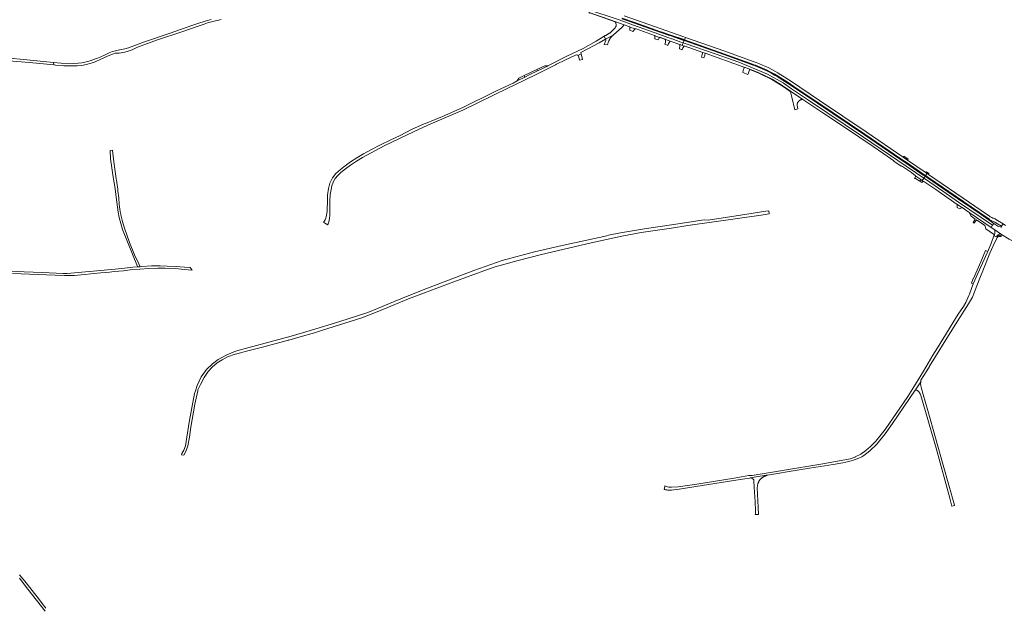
# Model space of a CAD drawing. Extents: x 152825 to 164088, y 457113 to 463005.
# Tile 328 of 364: x 158250 to 159383, y 461681 to 462357. Entities that reach past the tile are written whole.
import ezdxf

# ---------------------------------------------------------------- set-up
doc = ezdxf.new("R2010")
doc.units = 0
doc.header["$LTSCALE"] = 0.5
for name, color, linetype, lineweight in [('B-PV-VH-GESLOTENVERHARDING_ASFALT-GV', 251, 'CONTINUOUS', 18), ('B-PV-VH-GESLOTENVERHARDING_BETON-GV', 251, 'CONTINUOUS', 18), ('B-PV-VH-HALFVERHARDING_GRASBETONSTEEN-GV', 251, 'CONTINUOUS', 18), ('B-PV-VH-ONVERHARD_ZAND-GV', 251, 'CONTINUOUS', 18), ('B-PV-VH-OPENVERHARDING_BETONELEMENT-GV', 251, 'CONTINUOUS', 18), ('B-PV-VH-OPENVERHARDING_BETONSTRAATSTEEN-GV', 251, 'CONTINUOUS', 18), ('B-PV-VH-OPENVERHARDING_STRAATBAKSTEEN-GV', 251, 'CONTINUOUS', 18)]:
    doc.layers.add(name, color=color, linetype=linetype, lineweight=lineweight)

msp = doc.modelspace()

# ---------------------------------------------------------------- linework, layer by layer
at = {"layer": 'B-PV-VH-GESLOTENVERHARDING_ASFALT-GV', "flags": 128}
for points in [[(158905.406, 462365.282), (158935.967, 462354.588), (158945.579, 462351.169), (158951.995, 462348.887), (158951.992, 462348.479), (158958.086, 462346.285), (158959.432, 462346.266), (158980.505, 462338.909), (158980.902, 462338.465), (158986.043, 462336.644), (158986.15, 462336.844), (158992.644, 462334.608), (158993.131, 462334.241), (158993.214, 462334.179), (158998.397, 462332.421), (158998.414, 462332.415), (159009.459, 462328.439), (159009.56, 462328.403), (159009.944, 462328.268), (159012.218, 462327.466), (159013.481, 462330.314), (159010.849, 462331.236), (159000.926, 462334.786), (159000, 462335.121), (158985.513, 462340.36), (158956.347, 462350.776), (158939.68, 462356.695), (158901.485, 462369.608)], [(158901.485, 462369.608), (158939.68, 462356.695), (158956.347, 462350.776), (158985.513, 462340.36), (159000, 462335.121), (159000.926, 462334.786), (159010.849, 462331.236), (159013.481, 462330.314), (159014.621, 462332.885), (159013.96, 462333.118), (159012.922, 462333.457), (158999.063, 462338.295), (158997.823, 462338.759), (158987.703, 462342.278), (158986.494, 462342.741), (158957.454, 462352.806), (158956.256, 462353.237), (158949.764, 462355.51), (158942.699, 462357.984)], [(158470.638, 462357.272), (158464.697, 462355.458), (158459.969, 462353.984), (158458.659, 462353.575), (158450.653, 462350.936), (158422.138, 462341.073), (158393.976, 462331.509), (158375.316, 462324.496), (158371.351, 462323.295), (158364.954, 462322.205), (158358.895, 462320.842), (158357.044, 462320.26), (158355.069, 462319.554), (158353.217, 462318.808), (158351.489, 462318.061), (158348.404, 462316.693), (158343.427, 462314.29), (158339.725, 462312.797), (158336.228, 462311.428), (158331.336, 462309.84), (158326.834, 462308.534), (158321.587, 462307.343), (158317.474, 462306.834), (158311.621, 462306.538), (158298.066, 462307.017), (158289.295, 462307.878), (158289.343, 462304.892), (158291.505, 462304.673), (158300.944, 462303.971), (158309.647, 462303.787), (158315.99, 462303.955), (158316.353, 462303.965), (158321.9, 462304.388), (158326.846, 462305.421), (158332.594, 462307.121), (158337.149, 462308.64), (158343.71, 462311.412), (158351.054, 462314.94), (158355.817, 462316.92), (158357.957, 462317.627), (158360.254, 462318.338), (158364.702, 462318.528), (158371.099, 462319.618), (158375.064, 462320.819), (158379.429, 462322.367), (158385.915, 462325.474), (158393.136, 462328.036), (158408.847, 462333.609), (158436.781, 462343.084), (158455.346, 462349.624), (158462.251, 462351.935), (158466.433, 462353.297), (158473.935, 462355.26), (158481.834, 462356.999)], [(159090.877, 462305.792), (159089.785, 462306.219), (159060.086, 462316.839), (159014.621, 462332.885), (159013.481, 462330.314), (159015.523, 462329.599), (159050.374, 462317.645), (159077.274, 462308.076), (159091.421, 462302.458), (159110.367, 462294.233), (159128.323, 462284.226), (159138.164, 462277.574), (159153.074, 462267.603), (159157.522, 462264.606), (159221.014, 462221.82), (159290.23, 462174.828), (159291.723, 462176.863), (159289.631, 462178.292), (159270.452, 462191.409), (159263.409, 462196.234)], [(158237.532, 462309.689), (158261.575, 462307.702), (158289.343, 462304.892), (158289.295, 462307.878), (158262.209, 462310.536), (158231.173, 462313.625)], [(159263.409, 462196.234), (159221.942, 462224.516), (159167.809, 462260.919), (159140.272, 462279.434), (159136.425, 462281.987)], [(159374.248, 462120.343), (159370.782, 462122.727), (159369.224, 462120.547), (159367.509, 462118.145), (159371.737, 462115.264), (159379.621, 462110.03), (159388.522, 462104.68), (159396.756, 462100.232), (159398.245, 462102.808), (159399.637, 462105.215), (159396.805, 462106.688)], [(159381.327, 462122.365), (159379.505, 462119.477)], [(159384.283, 462120.47), (159381.327, 462122.365)], [(159371.449, 462109.675), (159370.883, 462108.472), (159373.875, 462107.41)], [(159379.621, 462110.03), (159371.737, 462115.264)], [(158249.878, 461714.893), (158259.459, 461702.292), (158269.729, 461689.392), (158279.672, 461676.862)], [(158280.468, 461680.287), (158276.197, 461685.76), (158271.728, 461691.341), (158267.149, 461697.065), (158261.894, 461703.889), (158256.052, 461711.184), (158250.178, 461718.5)]]:
    msp.add_lwpolyline(points, dxfattribs=at)
for points in [[(158936.433, 462349.782), (158936.172, 462349.371), (158935.969, 462349.063), (158935.904, 462348.964), (158935.629, 462348.562), (158935.348, 462348.164), (158935.06, 462347.771), (158934.766, 462347.383), (158934.466, 462347), (158934.159, 462346.622), (158933.847, 462346.248), (158933.527, 462345.88), (158933.203, 462345.517), (158932.872, 462345.16), (158932.535, 462344.808), (158932.193, 462344.462), (158931.845, 462344.121), (158931.491, 462343.786), (158931.132, 462343.457), (158930.768, 462343.134), (158930.398, 462342.817), (158930.023, 462342.506), (158929.643, 462342.201), (158929.258, 462341.903), (158928.869, 462341.611), (158928.474, 462341.325), (158928.075, 462341.046), (158927.672, 462340.773), (158927.264, 462340.507), (158926.851, 462340.248), (158926.435, 462339.996), (158926.014, 462339.75), (158925.589, 462339.512), (158925.161, 462339.28), (158924.729, 462339.056), (158924.293, 462338.838), (158923.854, 462338.628), (158923.411, 462338.425), (158922.965, 462338.23), (158922.516, 462338.041), (158922.392, 462337.991), (158924.181, 462334.506), (158932.95, 462339.321), (158933.084, 462339.437), (158943.35, 462348.36), (158943.383, 462348.388), (158945.579, 462351.169), (158935.967, 462354.588), (158935.836, 462354.046)], [(158857.812, 462303.92), (158856.509, 462303.269), (158845.952, 462298.116), (158837.181, 462293.835), (158831.428, 462290.966), (158822.515, 462286.52), (158817.684, 462284.111), (158798.616, 462275.087), (158783.936, 462268.036), (158770.685, 462261.357), (158759.86, 462256.173), (158736.714, 462245.818), (158728.336, 462242.167), (158716.872, 462237.652), (158715.393, 462237.07), (158700.998, 462230.514), (158687.801, 462223.927), (158676.237, 462218.389), (158665.148, 462212.886), (158654.789, 462207.529), (158645.627, 462202.545), (158637.893, 462198.07), (158630.737, 462193.46), (158623.026, 462187.63), (158619.193, 462184.667), (158613.829, 462179.986), (158610.039, 462175.073), (158607.077, 462169.116), (158606.675, 462167.589), (158605.451, 462162.934), (158604.366, 462155.169), (158604.193, 462146.881), (158604.003, 462140.185), (158603.963, 462138.278), (158603.794, 462136.245), (158603.574, 462134.589), (158603.279, 462132.183), (158602.868, 462130.174), (158602.378, 462128.592), (158601.986, 462127.615), (158601.57, 462126.726), (158600.999, 462125.705), (158600.414, 462124.748), (158599.864, 462124.07), (158604.31, 462120.921), (158605.033, 462122.31), (158605.491, 462123.312), (158605.894, 462124.538), (158606.131, 462125.668), (158606.647, 462129.097), (158606.886, 462131.307), (158607.003, 462133.358), (158607.037, 462135.141), (158607.024, 462136.731), (158607.061, 462140.793), (158607.084, 462148.8), (158607.414, 462155.872), (158608.378, 462161.763), (158609.26, 462165.874), (158610.836, 462170.204), (158613.308, 462174.249), (158616.184, 462177.856), (158619.767, 462181.23), (158624.925, 462185.322), (158630.863, 462189.703), (158637.818, 462194.389), (158644.641, 462198.508), (158654.621, 462203.898), (158669.622, 462211.769), (158687.222, 462220.473), (158704.166, 462228.577), (158719.738, 462235.624), (158759.881, 462253.069), (158776.461, 462260.993), (158795.187, 462270.102), (158811.771, 462278.124), (158830.159, 462287.072), (158846.698, 462295.219), (158854.918, 462299.479), (158866.457, 462305.033), (158867.727, 462305.676), (158877.367, 462310.558), (158889.714, 462316.356), (158890.781, 462316.567), (158892.227, 462316.002), (158892.387, 462315.858), (158895.967, 462317.726), (158895.729, 462319.197), (158916.723, 462330.411), (158924.163, 462334.497), (158924.181, 462334.506), (158922.392, 462337.991), (158913.399, 462332.395), (158898.342, 462324.002), (158879.726, 462314.864)], [(159013.481, 462330.314), (159012.218, 462327.466), (159014.421, 462326.69), (159014.573, 462326.971), (159036.126, 462319.288), (159038.87, 462318.311), (159081.318, 462303.18), (159083.676, 462302.32), (159090.195, 462299.942), (159100.452, 462295.893), (159115.595, 462288.578), (159127.337, 462281.424), (159136.716, 462274.949), (159151.123, 462265.33), (159151.198, 462265.28), (159174.155, 462249.876), (159198.876, 462233.431), (159231.822, 462211.145), (159244.355, 462202.583), (159255.807, 462194.855), (159255.656, 462194.417), (159264.289, 462188.578), (159264.578, 462188.967), (159275.959, 462181.167), (159280.698, 462177.359), (159280.938, 462177.197), (159286.975, 462173.12), (159288.314, 462172.215), (159290.23, 462174.828), (159221.014, 462221.82), (159157.522, 462264.606), (159153.074, 462267.603), (159138.164, 462277.574), (159128.323, 462284.226), (159110.367, 462294.233), (159091.421, 462302.458), (159077.274, 462308.076), (159050.374, 462317.645), (159015.523, 462329.599)], [(159294.296, 462175.106), (159291.723, 462176.863), (159290.23, 462174.828), (159292.062, 462173.585), (159312.227, 462159.802), (159330.231, 462147.322), (159369.224, 462120.547), (159370.782, 462122.727), (159365.573, 462126.311), (159354.922, 462133.57), (159353.808, 462134.354), (159335.795, 462146.737), (159335.127, 462147.213)], [(159290.23, 462174.828), (159288.314, 462172.215), (159289.463, 462171.439), (159290.12, 462170.995), (159304.101, 462161.564), (159328.667, 462144.637), (159328.914, 462144.467), (159334.104, 462140.863), (159334.165, 462140.822), (159342.463, 462135.215), (159367.509, 462118.145), (159369.224, 462120.547), (159330.231, 462147.322), (159312.227, 462159.802), (159292.062, 462173.585)]]:
    msp.add_lwpolyline(points, close=True, dxfattribs=at)
at = {"layer": 'B-PV-VH-GESLOTENVERHARDING_ASFALT-GV'}
for points in [[(159112.087, 462296.813, 0.03373274), (159090.877, 462305.792)], [(159136.425, 462281.987, 0.02552715), (159112.087, 462296.813)], [(159379.206, 462118.475, -0.12688972), (159374.248, 462120.343)], [(159379.505, 462119.477, -0.6695982), (159379.206, 462118.475)], [(159371.737, 462115.264, -0.15857496), (159371.449, 462109.675)], [(159373.875, 462107.41, -0.41666455), (159379.621, 462110.03)]]:
    msp.add_lwpolyline(points, format="xyb", dxfattribs=at)
at = {"layer": 'B-PV-VH-GESLOTENVERHARDING_BETON-GV', "flags": 128}
for points in [[(158943.065, 462358.878), (158956.554, 462354.19), (158957.777, 462353.802), (158986.757, 462343.568), (158987.992, 462343.078), (158998.109, 462339.624), (158999.347, 462339.218), (159013.268, 462334.429), (159014.293, 462334.089), (159015.038, 462333.825), (159016.223, 462336.499), (159014.176, 462337.217), (158987.134, 462346.691), (158945.547, 462361.266)], [(159093.845, 462308.908), (159061.441, 462320.63), (159016.223, 462336.499), (159015.038, 462333.825), (159060.354, 462317.763), (159090.176, 462307.013), (159091.247, 462306.625)], [(159266.54, 462199), (159223.774, 462228.186), (159170.042, 462264.22), (159136.706, 462286.552)], [(159137.062, 462282.82), (159137.959, 462282.2), (159140.829, 462280.216), (159168.343, 462261.791), (159222.546, 462225.363), (159263.951, 462197.079), (159271.015, 462192.175), (159290.177, 462179.075), (159292.292, 462177.639), (159294.086, 462180.084), (159292.332, 462181.275), (159291.631, 462181.737), (159271.621, 462195.466), (159266.54, 462199)], [(159295.597, 462179.058), (159294.086, 462180.084), (159292.292, 462177.639), (159294.861, 462175.896), (159335.751, 462147.996), (159336.386, 462147.52), (159354.318, 462135.16), (159355.453, 462134.375), (159366.062, 462127.119), (159365.928, 462126.892), (159371.912, 462124.11), (159373.146, 462123.401), (159379.505, 462119.477), (159381.327, 462122.365), (159373.228, 462127.347)], [(159365.641, 462131.037), (159356.023, 462137.64), (159327.084, 462157.578), (159295.597, 462179.058)]]:
    msp.add_lwpolyline(points, dxfattribs=at)
at = {"layer": 'B-PV-VH-GESLOTENVERHARDING_BETON-GV'}
for points in [[(159091.247, 462306.625, -0.02785241), (159112.701, 462297.526)], [(159122.159, 462295.843, 0.05176808), (159093.845, 462308.908)], [(159112.701, 462297.526, -0.03116491), (159137.062, 462282.82)], [(159136.706, 462286.552, 0.02135517), (159122.159, 462295.843)], [(159369.512, 462128.888, -0.06160038), (159365.641, 462131.037)], [(159373.228, 462127.347, 0.03659976), (159369.512, 462128.888)]]:
    msp.add_lwpolyline(points, format="xyb", dxfattribs=at)
at = {"layer": 'B-PV-VH-GESLOTENVERHARDING_BETON-GV', "flags": 128}
for points in [[(159286.662, 461940.499), (159286.845, 461942.295), (159293.602, 461953.126), (159296.588, 461958.208), (159296.917, 461958.741), (159322.363, 462000), (159329.021, 462010.49), (159341.566, 462030.373), (159346.05, 462037.984), (159347.69, 462041.83), (159347.863, 462042.273), (159349.264, 462045.839), (159353.987, 462057.982), (159359.587, 462071.915), (159366.19, 462088.596), (159369.995, 462096.755), (159373.273, 462104.052), (159374.908, 462107.039), (159373.875, 462107.41), (159370.883, 462108.472), (159367.952, 462100.87), (159363.678, 462090.484), (159362.966, 462088.753), (159347.134, 462053.083), (159342.666, 462041.456), (159341.918, 462039.774), (159338.438, 462031.952), (159335.678, 462027.349), (159329.722, 462018.224), (159323.553, 462008.302), (159311.974, 461989.435), (159305.827, 461979.48), (159300.689, 461971.086), (159289.787, 461952.886), (159277.442, 461933.026), (159271.747, 461923.82), (159245.696, 461885.915), (159234.839, 461872.255), (159229.046, 461866.298), (159223.611, 461861.624), (159217.742, 461857.478), (159211.439, 461854.211), (159211.227, 461854.101), (159205.367, 461851.902), (159174.23, 461846.197), (159127.731, 461838.696), (159092.753, 461832.982), (159089.009, 461832.81), (159072.034, 461829.83), (159029.02, 461822.819), (159007.733, 461819.885), (159000.005, 461819.39), (158997.045, 461819.548), (158995.41, 461819.724), (158994.188, 461820.077), (158992.38, 461820.852), (158992.286, 461820.354), (158991.378, 461816.93), (158992.189, 461816.698), (158992.196, 461816.696), (158993.022, 461816.53), (158994.684, 461816.244), (158995.519, 461816.125), (158996.355, 461816.022), (158997.194, 461815.935), (158998.034, 461815.864), (159000, 461815.837), (159002.708, 461816.261), (159008.879, 461817), (159035.428, 461821.215), (159078.874, 461828.285), (159089.886, 461829.906), (159090.551, 461830.016), (159109.066, 461833.09), (159110.599, 461833.338), (159146.91, 461839.422), (159166.051, 461842.476), (159185.78, 461845.529), (159197.095, 461847.487), (159200.338, 461848.179), (159203.698, 461848.989), (159206.617, 461849.757), (159209.262, 461850.495), (159210.251, 461850.815), (159212.432, 461851.52), (159215.555, 461852.807), (159218.83, 461854.479), (159221.261, 461855.909), (159228.201, 461861.37), (159236.049, 461869.028), (159245.68, 461880.818), (159254.218, 461892.475), (159280.461, 461930.837), (159280.687, 461931.189)], [(159322.525, 461797.693), (159325.628, 461798.296), (159325.51, 461798.843), (159312.542, 461844.904), (159294.825, 461907.537), (159289.651, 461925.96), (159287.386, 461932.889), (159286.685, 461935.964), (159286.694, 461936.751), (159286.4, 461937.935), (159286.662, 461940.499), (159280.687, 461931.189), (159281.224, 461931.059), (159282.199, 461930.795), (159282.833, 461930.503), (159283.497, 461930.074), (159284.112, 461929.469), (159284.893, 461928.542), (159285.342, 461927.934), (159286.084, 461926.744), (159286.977, 461924.815), (159304.324, 461864.131), (159320.236, 461806.875)]]:
    msp.add_lwpolyline(points, close=True, dxfattribs=at)
at = {"layer": 'B-PV-VH-HALFVERHARDING_GRASBETONSTEEN-GV', "flags": 128}
for points in [[(158935.967, 462354.588), (158905.406, 462365.282), (158905.056, 462364.826), (158905.825, 462364.576), (158905.947, 462364.789), (158935.113, 462354.627), (158935.047, 462354.189), (158935.836, 462354.046)], [(158956.256, 462353.237), (158956.385, 462353.648), (158949.907, 462355.916), (158949.764, 462355.51)], [(158986.494, 462342.741), (158986.628, 462343.162), (158957.59, 462353.226), (158957.454, 462352.806)], [(158992.644, 462334.608), (158986.15, 462336.844), (158986.043, 462336.644), (158985.776, 462336.068), (158986.206, 462335.913), (158986.442, 462336.379), (158992.241, 462334.473), (158992.171, 462334.256), (158992.556, 462334.151)], [(158987.703, 462342.278), (158997.823, 462338.759), (158997.96, 462339.173), (158987.851, 462342.688)], [(158999.063, 462338.295), (159012.922, 462333.457), (159013.069, 462333.87), (158999.192, 462338.715)], [(159014.621, 462332.885), (159060.086, 462316.839), (159089.785, 462306.219), (159089.975, 462306.605), (159060.229, 462317.241), (159014.099, 462333.522), (159013.96, 462333.118)], [(159090.047, 462299.519), (159100.309, 462295.569), (159115.375, 462288.224), (159127.23, 462280.966), (159136.229, 462274.738), (159136.834, 462274.085), (159136.716, 462274.949), (159127.337, 462281.424), (159115.595, 462288.578), (159100.452, 462295.893), (159090.195, 462299.942)], [(159263.409, 462196.234), (159263.596, 462196.526), (159222.137, 462224.803), (159168.003, 462261.207), (159140.473, 462279.717), (159140.272, 462279.434), (159167.809, 462260.919), (159221.942, 462224.516)], [(159271.621, 462195.466), (159272.195, 462196.407), (159272.307, 462196.591), (159267.331, 462200.152), (159267.111, 462199.831), (159266.54, 462199)], [(159270.452, 462191.409), (159289.631, 462178.292), (159289.832, 462178.58), (159270.66, 462191.692)], [(159335.127, 462147.213), (159335.343, 462147.484), (159294.497, 462175.387), (159294.296, 462175.106)], [(159335.795, 462146.737), (159353.808, 462134.354), (159353.993, 462134.647), (159336.004, 462147.014)], [(159354.922, 462133.57), (159365.573, 462126.311), (159365.754, 462126.607), (159355.113, 462133.859)]]:
    msp.add_lwpolyline(points, close=True, dxfattribs=at)
at = {"layer": 'B-PV-VH-ONVERHARD_ZAND-GV', "flags": 128}
for points in [[(159091.247, 462306.625), (159090.877, 462305.792)], [(159136.425, 462281.987), (159137.959, 462282.2), (159137.062, 462282.82)]]:
    msp.add_lwpolyline(points, dxfattribs=at)
at = {"layer": 'B-PV-VH-ONVERHARD_ZAND-GV'}
for points in [[(159090.877, 462305.792, -0.03373274), (159112.087, 462296.813)], [(159112.701, 462297.526, 0.02785241), (159091.247, 462306.625)], [(159112.087, 462296.813, -0.02552715), (159136.425, 462281.987)], [(159137.062, 462282.82, 0.03116491), (159112.701, 462297.526)]]:
    msp.add_lwpolyline(points, format="xyb", dxfattribs=at)
at = {"layer": 'B-PV-VH-ONVERHARD_ZAND-GV', "flags": 128}
for points in [[(158354.172, 462206.708), (158354.796, 462197.01), (158358.338, 462173.599), (158359.673, 462165.335), (158361.968, 462147.114), (158363.522, 462135.752), (158364.515, 462129.425), (158368.608, 462115.533), (158385.602, 462073.11), (158385.748, 462072.694), (158388.923, 462072.959), (158388.605, 462073.597), (158387.272, 462076.095), (158382.274, 462086.425), (158376.61, 462100.753), (158370.778, 462117.413), (158368.164, 462126.152), (158367.979, 462126.887), (158367.795, 462127.628), (158367.615, 462128.374), (158367.438, 462129.126), (158367.264, 462129.882), (158367.093, 462130.644), (158366.925, 462131.409), (158366.76, 462132.179), (158366.598, 462132.953), (158366.44, 462133.73), (158366.285, 462134.51), (158366.235, 462134.77), (158366.134, 462135.293), (158365.986, 462136.078), (158365.842, 462136.866), (158365.702, 462137.656), (158365.565, 462138.448), (158365.432, 462139.24), (158365.303, 462140.034), (158365.178, 462140.828), (158365.056, 462141.623), (158365.001, 462141.991), (158364.808, 462144.523), (158364.599, 462147.054), (158364.374, 462149.584), (158364.133, 462152.113), (158363.876, 462154.639), (158363.603, 462157.164), (158363.314, 462159.688), (158363.009, 462162.209), (158362.689, 462164.728), (158362.352, 462167.246), (158362, 462169.761), (158361.632, 462172.274), (158361.375, 462173.963), (158358.202, 462196.673), (158357.073, 462206.92)], [(159354.318, 462135.16), (159336.386, 462147.52), (159336.004, 462147.014), (159353.993, 462134.647)], [(159108.684, 462136.704), (159079.237, 462132.241), (159042.017, 462126.62), (159037.426, 462126.656), (159000, 462121.169), (158971.239, 462116.953), (158941.295, 462112.031), (158927.555, 462109.001), (158925.571, 462108.563), (158874.392, 462097.376), (158842.508, 462090.019), (158805.273, 462079.874), (158772.498, 462068.503), (158714.527, 462046.429), (158688.709, 462035.949), (158680.372, 462032.565), (158661.825, 462024.951), (158650.871, 462020.454), (158618.541, 462009.863), (158585.817, 462000), (158562.689, 461993.029), (158512.54, 461979.82), (158500, 461976.056), (158497.784, 461975.39), (158488.422, 461971.415), (158478.487, 461966.38), (158471.9, 461961.28), (158465.145, 461954.783), (158459.061, 461946.248), (158454.298, 461936.442), (158452.377, 461930.185), (158451.411, 461927.038), (158445.252, 461894.245), (158440.963, 461866.91), (158439.022, 461861.895), (158436.788, 461858.009), (158436.238, 461856.757), (158439.033, 461856.359), (158441.501, 461860.459), (158443.65, 461867.043), (158445.384, 461877.092), (158446.979, 461888.249), (158451.538, 461914.981), (158455.019, 461930.082), (158455.227, 461931.166), (158458.197, 461937.408), (158462.343, 461945.448), (158467.05, 461952.237), (158471.76, 461957.363), (158477.285, 461962.301), (158483.31, 461965.919), (158489.228, 461969.112), (158498.008, 461972.229), (158500, 461972.785), (158511.138, 461975.896), (158531.032, 461980.971), (158557.87, 461988.001), (158559.158, 461988.338), (158559.885, 461988.549), (158573.043, 461992.36), (158589.262, 461997.059), (158598.613, 462000), (158643.664, 462014.17), (158661.286, 462021.067), (158697.299, 462035.885), (158742.468, 462052.783), (158775.512, 462065.145), (158782.132, 462067.43), (158782.87, 462067.684), (158797.35, 462072.682), (158823.453, 462080.161), (158850.436, 462087.053), (158907.482, 462100.545), (158942.97, 462107.877), (158965.114, 462112.13), (159000, 462117.415), (159018.969, 462120.288), (159103.256, 462132.074), (159112.245, 462133.559), (159111.833, 462137.181)], [(159365.928, 462126.892), (159366.062, 462127.119), (159355.453, 462134.375), (159355.113, 462133.859), (159365.754, 462126.607)]]:
    msp.add_lwpolyline(points, close=True, dxfattribs=at)
at = {"layer": 'B-PV-VH-OPENVERHARDING_BETONELEMENT-GV', "flags": 128}
msp.add_lwpolyline([(159376.612, 462108.872), (159376.688, 462107.469), (159379.214, 462107.755), (159379.06, 462109.017)], close=True, dxfattribs=at)
at = {"layer": 'B-PV-VH-OPENVERHARDING_BETONSTRAATSTEEN-GV', "flags": 128}
for points in [[(158955.685, 462343.418), (158958.086, 462346.285), (158951.992, 462348.479), (158951.966, 462345.045)], [(158957.777, 462353.802), (158956.554, 462354.19), (158956.385, 462353.648), (158956.256, 462353.237), (158957.454, 462352.806), (158957.59, 462353.226)], [(158932.856, 462339.241), (158932.95, 462339.321), (158924.181, 462334.506), (158924.51, 462333.865), (158924.497, 462333.671), (158924.463, 462333.145), (158922.723, 462328.342), (158926.199, 462328.055), (158927.592, 462331.927), (158927.739, 462332.458), (158927.916, 462332.825), (158928.101, 462333.188), (158928.292, 462333.548), (158928.491, 462333.904), (158928.696, 462334.256), (158928.909, 462334.603), (158929.128, 462334.947), (158929.354, 462335.286), (158929.586, 462335.621), (158929.825, 462335.951), (158930.07, 462336.276), (158930.322, 462336.597), (158930.58, 462336.912), (158930.844, 462337.222), (158931.114, 462337.527), (158931.391, 462337.827), (158931.672, 462338.121), (158931.96, 462338.41), (158932.253, 462338.693), (158932.552, 462338.97)], [(158984.47, 462333.674), (158984.507, 462333.791), (158985.776, 462336.068), (158986.043, 462336.644), (158980.902, 462338.465), (158980.897, 462334.976)], [(158987.992, 462343.078), (158986.757, 462343.568), (158986.628, 462343.162), (158986.494, 462342.741), (158987.703, 462342.278), (158987.851, 462342.688)], [(158997.823, 462338.759), (158999.063, 462338.295), (158999.192, 462338.715), (158999.347, 462339.218), (158998.109, 462339.624), (158997.96, 462339.173)], [(159013.96, 462333.118), (159014.099, 462333.522), (159014.293, 462334.089), (159013.268, 462334.429), (159013.069, 462333.87), (159012.922, 462333.457)], [(158993.131, 462334.241), (158993.087, 462331.078), (158992.933, 462330.591), (158992.361, 462328.779), (158995.801, 462327.44), (158996.178, 462328.289), (158996.67, 462329.397), (158996.908, 462329.935), (158998.397, 462332.421), (158993.214, 462334.179)], [(159009.944, 462328.268), (159009.56, 462328.403), (159009.459, 462328.439), (159009.759, 462325.99), (159009.23, 462324.15), (159009.049, 462323.521), (159012.069, 462322.37), (159012.165, 462322.6), (159013.075, 462324.789), (159014.421, 462326.69), (159012.218, 462327.466)], [(158897.777, 462311.015), (158895.967, 462317.726), (158892.387, 462315.858), (158893.053, 462315.261), (158894.278, 462310.244)], [(159038.87, 462318.311), (159036.126, 462319.288), (159035.412, 462317.034), (159034.369, 462313.929), (159037.208, 462312.976), (159038.251, 462316.081)], [(158857.812, 462303.92), (158854.121, 462304.037), (158844.903, 462299.672), (158845.952, 462298.116), (158856.509, 462303.269)], [(159090.047, 462299.519), (159090.195, 462299.942), (159083.676, 462302.32), (159083.714, 462301.421), (159082.614, 462298.357), (159081.856, 462296.247), (159087.674, 462294.009), (159088.425, 462296), (159089.609, 462299.14)], [(159089.785, 462306.219), (159090.877, 462305.792), (159091.247, 462306.625), (159090.176, 462307.013), (159089.975, 462306.605)], [(158831.428, 462290.966), (158830.333, 462292.601), (158824.462, 462289.752), (158822.515, 462286.52)], [(158845.952, 462298.116), (158844.903, 462299.672), (158830.333, 462292.601), (158831.428, 462290.966), (158837.181, 462293.835)], [(159140.829, 462280.216), (159137.959, 462282.2), (159136.425, 462281.987), (159140.272, 462279.434), (159140.473, 462279.717)], [(159151.123, 462265.33), (159136.716, 462274.949), (159136.834, 462274.085), (159138.442, 462267.699), (159141.962, 462253.485), (159145.44, 462254.287), (159144.419, 462258.227), (159144.414, 462258.461), (159144.416, 462258.695), (159144.427, 462258.928), (159144.446, 462259.161), (159144.473, 462259.394), (159144.507, 462259.625), (159144.55, 462259.855), (159144.6, 462260.083), (159144.658, 462260.31), (159144.724, 462260.534), (159144.797, 462260.756), (159144.878, 462260.975), (159144.967, 462261.192), (159145.063, 462261.405), (159145.166, 462261.615), (159145.276, 462261.821), (159145.393, 462262.023), (159145.517, 462262.222), (159145.648, 462262.415), (159145.785, 462262.605), (159145.929, 462262.789), (159146.079, 462262.968), (159146.235, 462263.143), (159146.397, 462263.312), (159146.564, 462263.475), (159146.737, 462263.632), (159146.915, 462263.783), (159147.099, 462263.928), (159147.287, 462264.067), (159147.48, 462264.199), (159147.677, 462264.325), (159147.878, 462264.444), (159148.084, 462264.556), (159148.293, 462264.66), (159148.505, 462264.758), (159148.721, 462264.848), (159148.94, 462264.931), (159149.161, 462265.006), (159149.385, 462265.073), (159149.611, 462265.133), (159149.839, 462265.185), (159150.069, 462265.23), (159150.299, 462265.266), (159150.532, 462265.295), (159150.764, 462265.315), (159150.998, 462265.328)], [(159270.452, 462191.409), (159270.66, 462191.692), (159271.015, 462192.175), (159263.951, 462197.079), (159263.596, 462196.526), (159263.409, 462196.234)], [(159286.975, 462173.12), (159280.938, 462177.197), (159279.358, 462174.44), (159280.81, 462174.32), (159285.738, 462171.207)], [(159289.631, 462178.292), (159291.723, 462176.863), (159294.296, 462175.106), (159294.497, 462175.387), (159294.861, 462175.896), (159292.292, 462177.639), (159290.177, 462179.075), (159289.832, 462178.58)], [(159288.314, 462172.215), (159286.975, 462173.12), (159285.738, 462171.207), (159287.874, 462169.707), (159287.897, 462169.738), (159289.463, 462171.439)], [(159334.165, 462140.822), (159334.104, 462140.863), (159328.914, 462144.467), (159328.667, 462144.637), (159328.607, 462141.118), (159331.378, 462139.594), (159331.38, 462139.598)], [(159335.795, 462146.737), (159336.004, 462147.014), (159336.386, 462147.52), (159335.751, 462147.996), (159335.343, 462147.484), (159335.127, 462147.213)], [(159353.808, 462134.354), (159354.922, 462133.57), (159355.113, 462133.859), (159355.453, 462134.375), (159354.318, 462135.16), (159353.993, 462134.647)], [(159361.36, 462091.731), (159355.642, 462078.511), (159347.559, 462059.295), (159347.138, 462059.474), (159344.911, 462054.175), (159347.134, 462053.083), (159362.966, 462088.753), (159363.678, 462090.484)], [(159110.599, 461833.338), (159109.066, 461833.09), (159090.551, 461830.016), (159092.028, 461829.667), (159092.217, 461829.608), (159092.486, 461829.51), (159092.749, 461829.398), (159093.005, 461829.271), (159093.254, 461829.129), (159093.495, 461828.975), (159093.726, 461828.806), (159093.948, 461828.626), (159094.16, 461828.433), (159094.361, 461828.229), (159094.55, 461828.013), (159094.696, 461827.798), (159094.777, 461827.571), (159094.832, 461827.371), (159094.874, 461826.998), (159095.247, 461819.094), (159096.269, 461802.928), (159096.692, 461792.149), (159096.473, 461789.6), (159096.102, 461787.859), (159096.898, 461787.821), (159100.011, 461787.913), (159099.51, 461796.006), (159098.575, 461819.062), (159098.844, 461820.743), (159098.859, 461820.889), (159098.917, 461821.349), (159098.991, 461821.808), (159099.081, 461822.264), (159099.187, 461822.716), (159099.307, 461823.165), (159099.444, 461823.609), (159099.595, 461824.048), (159099.762, 461824.482), (159099.943, 461824.909), (159100.139, 461825.331), (159100.35, 461825.745), (159100.574, 461826.152), (159100.812, 461826.551), (159101.064, 461826.941), (159101.33, 461827.322), (159101.608, 461827.694), (159101.899, 461828.057), (159102.202, 461828.409), (159102.517, 461828.75), (159102.843, 461829.081), (159103.181, 461829.4), (159103.53, 461829.707), (159103.889, 461830.002), (159104.257, 461830.284), (159104.636, 461830.554), (159105.023, 461830.811), (159105.419, 461831.054), (159105.823, 461831.283), (159106.235, 461831.498), (159106.654, 461831.699), (159107.079, 461831.885), (159107.511, 461832.057), (159107.948, 461832.213)]]:
    msp.add_lwpolyline(points, close=True, dxfattribs=at)
for points in [[(159371.737, 462115.264), (159367.509, 462118.145), (159342.463, 462135.215), (159344.504, 462130.973), (159349.349, 462127.615), (159346.984, 462123.902), (159348.279, 462122.928), (159350.804, 462126.666), (159360.308, 462120.25), (159361.405, 462116.456), (159371.449, 462109.675)], [(159365.928, 462126.892), (159365.754, 462126.607), (159365.573, 462126.311), (159370.782, 462122.727), (159374.248, 462120.343)], [(159379.505, 462119.477), (159373.146, 462123.401), (159371.912, 462124.11), (159365.928, 462126.892)], [(159376.612, 462108.872), (159379.06, 462109.017), (159379.621, 462110.03)], [(159373.875, 462107.41), (159374.908, 462107.039)], [(158241.81, 462064.975), (158291.136, 462063.162), (158301.652, 462062.776), (158311.666, 462062.921), (158313.148, 462062.942), (158343.514, 462065.716), (158353.673, 462066.644), (158358.999, 462067.262), (158369.647, 462068.262), (158377.37, 462069.197), (158388.434, 462070.21), (158398.882, 462070.836), (158409.276, 462071.225), (158413.255, 462071.166), (158417.71, 462071.167), (158429.423, 462070.689), (158439.501, 462069.899), (158448.619, 462068.832), (158446.313, 462071.916), (158439.878, 462072.479), (158430.095, 462073.166), (158419.829, 462073.558), (158411.863, 462073.793), (158401.882, 462073.75), (158390.816, 462073.117), (158388.923, 462072.959), (158385.748, 462072.694), (158380.457, 462072.252), (158370.949, 462071.221), (158360.107, 462070.084), (158304.679, 462065.125), (158300.087, 462065.151), (158275.999, 462066.268), (158255.203, 462067.059), (158240.864, 462067.703)]]:
    msp.add_lwpolyline(points, dxfattribs=at)
at = {"layer": 'B-PV-VH-OPENVERHARDING_BETONSTRAATSTEEN-GV'}
for points in [[(159374.248, 462120.343, 0.12688972), (159379.206, 462118.475)], [(159379.206, 462118.475, 0.6695982), (159379.505, 462119.477)], [(159371.449, 462109.675, 0.15857496), (159371.737, 462115.264)], [(159379.621, 462110.03, 0.41666455), (159373.875, 462107.41)], [(159374.908, 462107.039, -0.18979767), (159376.612, 462108.872)]]:
    msp.add_lwpolyline(points, format="xyb", dxfattribs=at)
at = {"layer": 'B-PV-VH-OPENVERHARDING_STRAATBAKSTEEN-GV', "flags": 128}
msp.add_lwpolyline([(159295.597, 462179.058), (159295.897, 462180.155), (159293.129, 462181.942), (159292.332, 462181.275), (159294.086, 462180.084)], close=True, dxfattribs=at)

doc.saveas('drawing.dxf')
